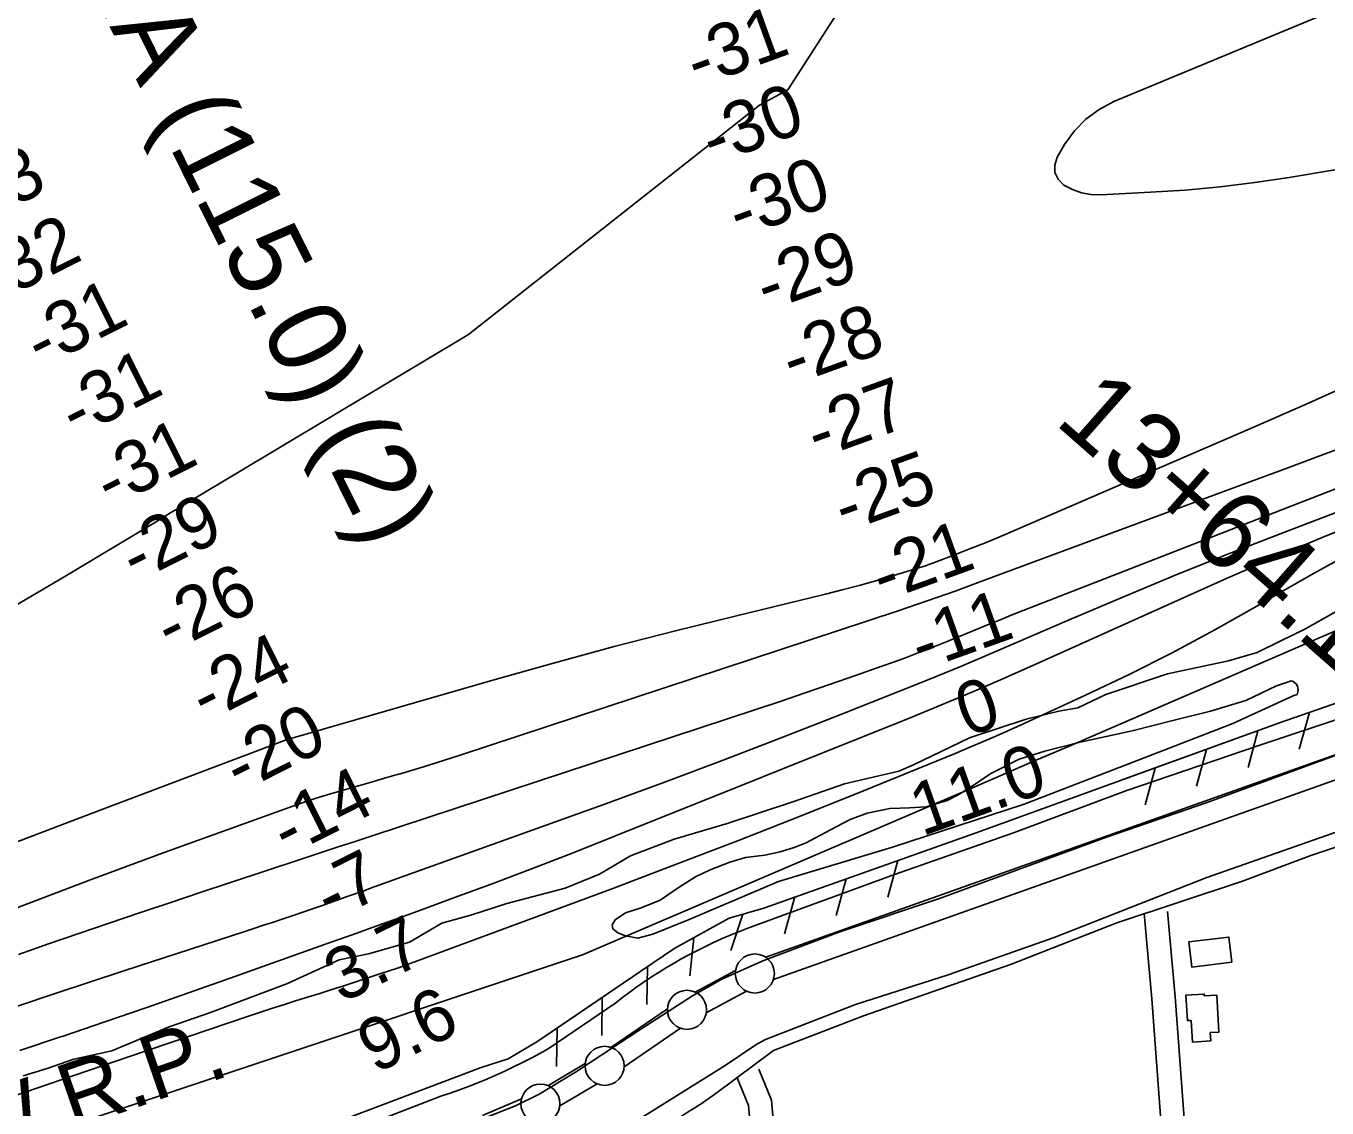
# Model space of a CAD drawing. Extents: x 3598634 to 3636690, y 517270 to 542944.
# Drawn here: x 3614405 to 3616071, y 533253 to 534638 of the extents above; entities that cross this region are included whole.
import ezdxf

# ---------------------------------------------------------------- set-up
doc = ezdxf.new("R2010")
doc.units = 0
for name, color, linetype in [('V-BLDG-OTLN', 7, 'Continuous'), ('V-CHAN-NAID', 7, 'Continuous'), ('V-FLOD-BASE', 7, 'Continuous'), ('V-LEVE-TOET', 7, 'Continuous'), ('V-RIVR-EDGE', 7, 'Continuous'), ('V-RIVR-RANG', 7, 'Continuous'), ('V-ROAD-CNTR', 7, 'Continuous'), ('V-RRAP-FSHR', 7, 'Continuous'), ('V-SITE-VEGE', 7, 'Continuous'), ('V-SURV-IDEN', 7, 'Continuous'), ('V-SURV-LINE', 7, 'Continuous'), ('V-TOPO-DPTH', 7, 'Continuous'), ('V-TOPO-MINR', 7, 'Continuous'), ('V-TOPO-WATR', 7, 'Continuous'), ('V-TOPO-WATR-IDEN', 7, 'Continuous')]:
    doc.layers.add(name, color=color, linetype=linetype)

msp = doc.modelspace()

# ---------------------------------------------------------------- linework, layer by layer
at = {"layer": 'V-BLDG-OTLN'}
for points in [[(3615949.2, 533439.3), (3615897.9, 533433.2), (3615894, 533465.4), (3615945.4, 533471.5)], [(3615898.6, 533337.2), (3615896.9, 533364.9), (3615892.3, 533364.7), (3615890.3, 533397.3), (3615913.8, 533398.7), (3615913.9, 533396.2), (3615929.8, 533397.1), (3615932.6, 533349.9), (3615921.5, 533349.3), (3615922.2, 533338.7)]]:
    msp.add_lwpolyline(points, close=True, dxfattribs=at)
at = {"layer": 'V-FLOD-BASE'}
msp.add_lwpolyline([(3614387.2, 533011.8), (3614512.1, 533058.6), (3614697.5, 533129.1), (3614874.7, 533196.2), (3615001.6, 533243.8), (3615032.2, 533255.6), (3615062.4, 533270.6), (3615109.1, 533298.8), (3615194, 533354.6), (3615258.7, 533396.4), (3615296.1, 533417.8), (3615348.7, 533441.2), (3615447.4, 533478.4), (3615574.9, 533521.1), (3615788.5, 533599.7), (3615916.2, 533643.6), (3616121.2, 533718.6)], dxfattribs=at)
at = {"layer": 'V-LEVE-TOET'}
for points in [[(3616566.3, 533821.7), (3616442.6, 533770.9), (3616303, 533687.8), (3616126.4, 533621.4), (3615917, 533547.8), (3615721.9, 533471), (3615586.2, 533423.2), (3615467.5, 533385.1), (3615352.2, 533340.3), (3615341, 533334.6), (3615300.4, 533307.4), (3615166.7, 533223.7), (3615120.5, 533196.5), (3615036.4, 533158.9), (3614899.5, 533103.8), (3614754.9, 533048.8), (3614507.1, 532961.2), (3614278.7, 532871)], [(3616136, 533767.6), (3615983.6, 533716.9), (3615813.4, 533658.7), (3615669.7, 533605.2), (3615517.4, 533551.9), (3615337.8, 533486), (3615327.2, 533482.1), (3615316.6, 533478), (3615306.1, 533473.7), (3615295.8, 533469.2), (3615285.4, 533464.5), (3615275.2, 533459.7), (3615265.1, 533454.6), (3615255, 533449.4), (3615245.1, 533444), (3615235.2, 533438.4), (3615225.5, 533432.7), (3615215.9, 533426.7), (3615206.3, 533420.6), (3615196.9, 533414.3), (3615187.6, 533407.9), (3615178.4, 533401.2), (3615169.4, 533394.5), (3615160.4, 533387.5), (3615074.1, 533328.7), (3615063.1, 533322.6), (3615052, 533316.7), (3615040.9, 533311), (3615029.6, 533305.4), (3615018.3, 533300.1), (3615006.8, 533294.9), (3614995.3, 533289.9), (3614983.7, 533285.1), (3614972, 533280.5), (3614960.3, 533276.1), (3614948.4, 533271.9), (3614936.5, 533267.9), (3614770, 533203.6)]]:
    msp.add_lwpolyline(points, dxfattribs=at)
at = {"layer": 'V-RIVR-EDGE'}
msp.add_lwpolyline([(3614401.8, 533293.9), (3614432.4, 533303.5), (3614466.7, 533315.4), (3614515.3, 533326.1), (3614588.6, 533356.5), (3614641.5, 533375), (3614740, 533412), (3614806.2, 533442.4), (3614844, 533450.1), (3614896.3, 533465), (3614937.7, 533489.5), (3614976.2, 533500.2), (3615021.2, 533514.5), (3615095.7, 533534.2), (3615139.6, 533552.1), (3615179.3, 533575.4), (3615235.2, 533596.8), (3615301.9, 533616.5), (3615388.4, 533645.1), (3615453.3, 533667.7), (3615522.9, 533683.8), (3615541.6, 533692.1), (3615613.1, 533726.8), (3615685.8, 533750.6), (3615727.8, 533760.7), (3615751.9, 533764.9), (3615787.9, 533782.2), (3615866.6, 533808.4), (3615944.7, 533825), (3615981.4, 533835.7), (3616012, 533850.7), (3616042.7, 533865.6), (3616095.6, 533895.5)], dxfattribs=at)
at = {"layer": 'V-ROAD-CNTR'}
for points in [[(3615290.3, 533272.7), (3615362.2, 533326.3), (3615477.5, 533370.6), (3615666, 533436.4), (3615802.1, 533490), (3615962.8, 533543.3), (3616050.5, 533575.9), (3616180.8, 533619.5), (3616333.3, 533678.7)], [(3616038, 530652), (3616009, 531053.3), (3615987.9, 531393.3), (3615961, 531719.1), (3615945.1, 531955.4), (3615922.5, 532345.6), (3615893.3, 532721.6), (3615867.3, 533116.2), (3615846.6, 533392.5), (3615837.1, 533501.9)], [(3616068, 530654.2), (3616038.9, 531055.3), (3616017.9, 531395.4), (3615990.9, 531721.4), (3615975.1, 531957.3), (3615952.5, 532347.6), (3615923.2, 532723.7), (3615897.2, 533118.3), (3615876.5, 533394.9), (3615867, 533504.5)], [(3615343.7, 533302.5), (3615359.8, 533263), (3615397.4, 532830.4), (3615428.1, 532503.9), (3615461.4, 532151), (3615537.4, 531445.5)], [(3615315.9, 533291.3), (3615330.3, 533255.9), (3615367.5, 532827.7), (3615398.2, 532501.1), (3615431.5, 532148), (3615507.5, 531442.7)]]:
    msp.add_lwpolyline(points, dxfattribs=at)
msp.add_arc((3614893, 533824.3), 679.8, 300.9207, 305.76, dxfattribs=at)
at = {"layer": 'V-RRAP-FSHR'}
for p, q in [((3616048.5, 533759.2), (3616035.2, 533712.2)), ((3615982.6, 533735.8), (3615969.9, 533688.7)), ((3615916.8, 533711.9), (3615904.1, 533664.8)), ((3615851, 533688), (3615838.3, 533640.9)), ((3615521.7, 533569.5), (3615508.6, 533522.5)), ((3615455.6, 533546.2), (3615442.5, 533499.2)), ((3615389.6, 533522.9), (3615376.5, 533475.9)), ((3615323.2, 533500.9), (3615307.9, 533454.5)), ((3615260.4, 533470.7), (3615255.2, 533422.1)), ((3615200.9, 533433.9), (3615200.4, 533385.1)), ((3615143.1, 533394.4), (3615142.5, 533345.6)), ((3615085.3, 533354.9), (3615084.7, 533306.1))]:
    msp.add_line(p, q, dxfattribs=at)
for points in [[(3614277.5, 533031.9), (3614728.5, 533206.5), (3614988.3, 533304.6), (3615022.7, 533315.7), (3615059.6, 533337.4), (3615192.4, 533428.1), (3615236, 533457.2), (3615305.5, 533495.6), (3615349.8, 533508.8), (3615620.7, 533604.4), (3616010.3, 533745.9), (3616270.2, 533836.3), (3616286.7, 533857.9), (3616331.9, 533908.4), (3616365.5, 533937.7), (3616395.4, 533949.1), (3616467, 533968.2), (3617050.5, 534116.8)], [(3615806.4, 533671.9), (3616010.3, 533745.9), (3616270.2, 533836.3), (3616286.7, 533857.9), (3616308, 533881.7)], [(3615068.2, 533343.3), (3615192.4, 533428.1), (3615236, 533457.2), (3615305.5, 533495.6), (3615349.8, 533508.8), (3615560.3, 533583.1)]]:
    msp.add_lwpolyline(points, dxfattribs=at)
at = {"layer": 'V-SITE-VEGE'}
msp.add_lwpolyline([(3616028.6, 533780.7), (3615950.4, 533744.8), (3615834.9, 533700.1), (3615683.2, 533641.8), (3615514.6, 533586.8), (3615368.7, 533542.6), (3615254.5, 533494.3), (3615208.1, 533475.4), (3615188.5, 533470.2), (3615173.1, 533473.1), (3615162.9, 533476.9), (3615156.7, 533482), (3615155.9, 533487.1), (3615159.5, 533493.5), (3615173, 533502.8), (3615193.1, 533509), (3615217.3, 533518.8), (3615241.8, 533535.6), (3615262.7, 533548.7), (3615281.5, 533557.5), (3615306.5, 533567.6), (3615326.7, 533573.3), (3615351.2, 533576.5), (3615371.1, 533580.9), (3615388.7, 533586.1), (3615404, 533592.1), (3615434.3, 533608.3), (3615460.5, 533622.3), (3615482.5, 533630.3), (3615511.5, 533636.1), (3615536.6, 533637), (3615557.8, 533638.3), (3615584.6, 533646.4), (3615598.1, 533653.1), (3615612.8, 533662.4), (3615640.8, 533680.9), (3615676.8, 533699.2), (3615709.9, 533709.6), (3615754.8, 533721.1), (3615821.4, 533735.5), (3615875.5, 533749.1), (3615922, 533760.8), (3615966.9, 533774.6), (3616006.4, 533793.1), (3616020.6, 533798.1), (3616025.2, 533799.4), (3616027.5, 533798.9), (3616031.4, 533795.8), (3616033.4, 533792.8), (3616034.2, 533788.4), (3616033.7, 533785.4), (3616032.7, 533782.3)], close=True, dxfattribs=at)
at = {"layer": 'V-SURV-LINE'}
for points in [[(3615352.4, 533445.8), (3616192, 533744)], [(3616202.1, 533715.7), (3615362.4, 533417.5)], [(3615262.1, 533401.2), (3615313.9, 533428.8)], [(3615328, 533402.3), (3615276.3, 533374.7)], [(3615154.3, 533330.4), (3615226.6, 533379.7)], [(3615243.5, 533354.9), (3615171.2, 533305.6)], [(3615073.6, 533281.4), (3615121.4, 533309.6)], [(3615136.6, 533283.7), (3615088.8, 533255.6)], [(3614990, 533243.3), (3615039.8, 533264.4)]]:
    msp.add_lwpolyline(points, dxfattribs=at)
for centre in [(3615338.5, 533425), (3615251.6, 533378.5), (3615146.2, 533306.8), (3615064, 533258.4)]:
    msp.add_circle(centre, 25, dxfattribs=at)
at = {"layer": 'V-TOPO-DPTH'}
for points in [[(3614389.8, 533894.6), (3614457.2, 533934.6), (3614568.9, 534001.6), (3614580.3, 534008.4), (3614591.8, 534015.3), (3614603.2, 534022.1), (3614614.7, 534029), (3614971.9, 534242.8), (3615344.6, 534536.6), (3615380.7, 534556.3), (3615906.2, 535371.5)], [(3615906.2, 535371.5), (3615380.7, 534556.3), (3615344.6, 534536.6), (3614971.9, 534242.8), (3614614.7, 534029), (3614603.2, 534022.1), (3614591.8, 534015.3), (3614580.3, 534008.4), (3614568.9, 534001.6), (3614457.2, 533934.6), (3614389.8, 533894.6)], [(3616127.4, 534678.3), (3615798.2, 534541.1), (3615779.3, 534530.9), (3615762.1, 534518.7), (3615747.6, 534503.4), (3615734.9, 534486), (3615725.5, 534470), (3615722.5, 534459.8), (3615722.5, 534450.3), (3615726.8, 534441.9), (3615734.1, 534434.2), (3615745.2, 534428.5), (3615756.7, 534424.3), (3615768.8, 534422.3), (3615781.3, 534421.7), (3615845, 534424.9), (3615889.6, 534427.8), (3615934.1, 534431.9), (3615978.4, 534437.4), (3616022.6, 534444), (3616200.5, 534473.6)], [(3616200.5, 534473.6), (3616022.6, 534444), (3615978.4, 534437.4), (3615934.1, 534431.9), (3615889.6, 534427.8), (3615845, 534424.9), (3615781.3, 534421.7), (3615768.8, 534422.3), (3615756.7, 534424.3), (3615745.2, 534428.5), (3615734.1, 534434.2), (3615726.8, 534441.9), (3615722.5, 534450.3), (3615722.5, 534459.8), (3615725.5, 534470), (3615734.9, 534486), (3615747.6, 534503.4), (3615762.1, 534518.7), (3615779.3, 534530.9), (3615798.2, 534541.1), (3616127.4, 534678.3)], [(3614363.4, 533581.8), (3614487.9, 533629.3), (3614736.3, 533723.3), (3614737, 533723.6), (3614739, 533724.2), (3614742, 533725.2), (3614744.3, 533725.8), (3614747.5, 533726.8), (3615003, 533800.4), (3615080.7, 533822.3), (3615158.6, 533843.5), (3615236.8, 533863.6), (3615315.1, 533883), (3615429, 533910.5), (3615450.5, 533915.9), (3615472, 533921.5), (3615493.3, 533927.5), (3615514.6, 533933.8), (3615548.6, 533944.1), (3615552.8, 533945.5), (3615556.9, 533946.8), (3615561.1, 533948.3), (3615565.2, 533949.8), (3615595.5, 533961.3), (3615614.6, 533968.8), (3615633.7, 533976.4), (3615652.8, 533984.2), (3615671.7, 533992.3), (3615950.6, 534112.7), (3615995.6, 534132.3), (3616040.6, 534152.1), (3616085.4, 534172.2)], [(3616085.4, 534172.2), (3616040.6, 534152.1), (3615995.6, 534132.3), (3615950.6, 534112.7), (3615671.7, 533992.3), (3615652.8, 533984.2), (3615633.7, 533976.4), (3615614.6, 533968.8), (3615595.5, 533961.3), (3615565.2, 533949.8), (3615561.1, 533948.3), (3615556.9, 533946.8), (3615552.8, 533945.5), (3615548.6, 533944.1), (3615514.6, 533933.8), (3615493.3, 533927.5), (3615472, 533921.5), (3615450.5, 533915.9), (3615429, 533910.5), (3615315.1, 533883), (3615236.8, 533863.6), (3615158.6, 533843.5), (3615080.7, 533822.3), (3615003, 533800.4), (3614747.5, 533726.8), (3614744.3, 533725.8), (3614742, 533725.2), (3614739, 533724.2), (3614737, 533723.6), (3614736.3, 533723.3), (3614487.9, 533629.3), (3614363.4, 533581.8)], [(3616255.2, 534112.8), (3615682, 533889.5), (3615666.8, 533883.5), (3615651.6, 533877.4), (3615636.4, 533871.3), (3615621.2, 533865), (3615599.1, 533855.9), (3615595, 533854.2), (3615590.9, 533852.5), (3615586.8, 533850.9), (3615582.6, 533849.2), (3615561.1, 533840.7), (3615546.2, 533834.8), (3615531.3, 533829.1), (3615516.2, 533823.6), (3615501.2, 533818.2), (3615467.3, 533806.4), (3615435.2, 533795.2), (3615403, 533784.2), (3615370.8, 533773.3), (3615338.6, 533762.6), (3614849.7, 533601.6), (3614826.8, 533594), (3614803.8, 533586.5), (3614780.9, 533578.9), (3614757.9, 533571.3), (3614667.4, 533541.4), (3614628.5, 533528.5), (3614589.6, 533515.6), (3614550.8, 533502.6), (3614511.9, 533489.6), (3614473.1, 533476.3), (3614434.4, 533462.9), (3614395.8, 533449.2)], [(3614395.8, 533449.2), (3614434.4, 533462.9), (3614473.1, 533476.3), (3614511.9, 533489.6), (3614550.8, 533502.6), (3614589.6, 533515.6), (3614628.5, 533528.5), (3614667.4, 533541.4), (3614757.9, 533571.3), (3614780.9, 533578.9), (3614803.8, 533586.5), (3614826.8, 533594), (3614849.7, 533601.6), (3615338.6, 533762.6), (3615370.8, 533773.3), (3615403, 533784.2), (3615435.2, 533795.2), (3615467.3, 533806.4), (3615501.2, 533818.2), (3615516.2, 533823.6), (3615531.3, 533829.1), (3615546.2, 533834.8), (3615561.1, 533840.7), (3615582.6, 533849.2), (3615586.8, 533850.9), (3615590.9, 533852.5), (3615595, 533854.2), (3615599.1, 533855.9), (3615621.2, 533865), (3615636.4, 533871.3), (3615651.6, 533877.4), (3615666.8, 533883.5), (3615682, 533889.5), (3616255.2, 534112.8)], [(3616130.9, 534009.6), (3616067.8, 533984.4), (3616005.2, 533958.1), (3615943, 533930.8), (3615690.4, 533817.4), (3615652.9, 533800.8), (3615615.3, 533784.6), (3615577.5, 533768.8), (3615539.6, 533753.3), (3615155.9, 533599.3), (3615106, 533579.6), (3615056, 533560.1), (3615005.7, 533541.1), (3614955.4, 533522.5), (3614915.1, 533507.8), (3614884.8, 533496.8), (3614854.4, 533485.8), (3614824.1, 533474.9), (3614793.7, 533464.1), (3614666.7, 533418.9), (3614613.4, 533400.1), (3614559.9, 533381.5), (3614506.4, 533363.1), (3614452.8, 533344.9), (3614449.7, 533343.8), (3614397.6, 533326.3)], [(3614397.6, 533326.3), (3614449.7, 533343.8), (3614452.8, 533344.9), (3614506.4, 533363.1), (3614559.9, 533381.5), (3614613.4, 533400.1), (3614666.7, 533418.9), (3614793.7, 533464.1), (3614824.1, 533474.9), (3614854.4, 533485.8), (3614884.8, 533496.8), (3614915.1, 533507.8), (3614955.4, 533522.5), (3615005.7, 533541.1), (3615056, 533560.1), (3615106, 533579.6), (3615155.9, 533599.3), (3615539.6, 533753.3), (3615577.5, 533768.8), (3615615.3, 533784.6), (3615652.9, 533800.8), (3615690.4, 533817.4), (3615943, 533930.8), (3616005.2, 533958.1), (3616067.8, 533984.4), (3616130.9, 534009.6)], [(3616158, 533896.6), (3615739.9, 533715.7), (3615696.7, 533697), (3615653.5, 533678.4), (3615610.4, 533659.8), (3615567.2, 533641.3), (3615118, 533449)], [(3615118, 533449), (3614215.6, 533148.1)]]:
    msp.add_lwpolyline(points, dxfattribs=at)
at = {"layer": 'V-TOPO-MINR'}
for points in [[(3614389.8, 533894.6), (3614457.2, 533934.6), (3614568.9, 534001.6), (3614580.3, 534008.4), (3614591.8, 534015.3), (3614603.2, 534022.1), (3614614.7, 534029), (3614971.9, 534242.8), (3615344.6, 534536.6), (3615380.7, 534556.3), (3615906.2, 535371.5)], [(3616127.4, 534678.3), (3615798.2, 534541.1), (3615779.3, 534530.9), (3615762.1, 534518.7), (3615747.6, 534503.4), (3615734.9, 534486), (3615725.5, 534470), (3615722.5, 534459.8), (3615722.5, 534450.3), (3615726.8, 534441.9), (3615734.1, 534434.2), (3615745.2, 534428.5), (3615756.7, 534424.3), (3615768.8, 534422.3), (3615781.3, 534421.7), (3615845, 534424.9), (3615889.6, 534427.8), (3615934.1, 534431.9), (3615978.4, 534437.4), (3616022.6, 534444), (3616200.5, 534473.6)], [(3614363.4, 533581.8), (3614487.9, 533629.3), (3614736.3, 533723.3), (3614737, 533723.6), (3614739, 533724.2), (3614742, 533725.2), (3614744.3, 533725.8), (3614747.5, 533726.8), (3615003, 533800.4), (3615080.7, 533822.3), (3615158.6, 533843.5), (3615236.8, 533863.6), (3615315.1, 533883), (3615429, 533910.5), (3615450.5, 533915.9), (3615472, 533921.5), (3615493.3, 533927.5), (3615514.6, 533933.8), (3615548.6, 533944.1), (3615552.8, 533945.5), (3615556.9, 533946.8), (3615561.1, 533948.3), (3615565.2, 533949.8), (3615595.5, 533961.3), (3615614.6, 533968.8), (3615633.7, 533976.4), (3615652.8, 533984.2), (3615671.7, 533992.3), (3615950.6, 534112.7), (3615995.6, 534132.3), (3616040.6, 534152.1), (3616085.4, 534172.2)], [(3614391.4, 533508.3), (3614486.7, 533544.6), (3614582.4, 533579.9), (3614757.9, 533643), (3614766.1, 533645.9), (3614774.3, 533648.6), (3614782.6, 533651.2), (3614790.9, 533653.7), (3614810.2, 533659.2), (3614828.2, 533664.4), (3614846.2, 533669.6), (3614864.2, 533674.8), (3614882.1, 533680), (3614884.3, 533680.7), (3614903.3, 533686.3), (3614922.3, 533692.1), (3614941.2, 533698.1), (3614960.1, 533704.2), (3615522.1, 533889.4), (3615546.8, 533897.7), (3615571.6, 533906.2), (3615596.2, 533915), (3615620.8, 533924), (3615952.5, 534047.1), (3616010.6, 534068.6), (3616068.6, 534090.1), (3616126.7, 534111.4)], [(3614395.8, 533449.2), (3614434.4, 533462.9), (3614473.1, 533476.3), (3614511.9, 533489.6), (3614550.8, 533502.6), (3614589.6, 533515.6), (3614628.5, 533528.5), (3614667.4, 533541.4), (3614757.9, 533571.3), (3614780.9, 533578.9), (3614803.8, 533586.5), (3614826.8, 533594), (3614849.7, 533601.6), (3615338.6, 533762.6), (3615370.8, 533773.3), (3615403, 533784.2), (3615435.2, 533795.2), (3615467.3, 533806.4), (3615501.2, 533818.2), (3615516.2, 533823.6), (3615531.3, 533829.1), (3615546.2, 533834.8), (3615561.1, 533840.7), (3615582.6, 533849.2), (3615586.8, 533850.9), (3615590.9, 533852.5), (3615595, 533854.2), (3615599.1, 533855.9), (3615621.2, 533865), (3615636.4, 533871.3), (3615651.6, 533877.4), (3615666.8, 533883.5), (3615682, 533889.5), (3616255.2, 534112.8)], [(3614352.2, 533369.1), (3614441.3, 533399), (3614530.7, 533428.5), (3614684.5, 533478.5), (3614697.1, 533482.6), (3614709.6, 533486.7), (3614722.2, 533490.8), (3614734.8, 533495), (3614747.3, 533499.2), (3614759.8, 533503.4), (3614772.3, 533507.7), (3614784.8, 533512.1), (3614816.7, 533523.4), (3614824.2, 533526), (3614831.6, 533528.7), (3614839.1, 533531.4), (3614846.5, 533534), (3615143.8, 533641), (3615220.9, 533669.2), (3615297.8, 533697.9), (3615374.4, 533727.4), (3615450.8, 533757.4), (3615561.1, 533801.3), (3615582.1, 533809.8), (3615603.1, 533818.5), (3615624.1, 533827.3), (3615644.9, 533836.2), (3615740.7, 533877.6), (3615809.5, 533906.8), (3615878.7, 533935.5), (3615948.1, 533963.3), (3616017.9, 533990.5), (3616268.9, 534086.5)], [(3614359.2, 533257.9), (3614449.3, 533288.6), (3614539.4, 533319.2), (3614689.1, 533369.9), (3614704.4, 533375), (3614719.7, 533380.1), (3614735.1, 533385), (3614750.6, 533389.9), (3614766, 533394.7), (3614781.4, 533399.5), (3614796.8, 533404.4), (3614812.2, 533409.4), (3614858.6, 533424.4), (3614870.4, 533428.3), (3614882.1, 533432.3), (3614893.8, 533436.5), (3614905.5, 533440.7), (3615156.5, 533533.9), (3615237.1, 533564.3), (3615317.6, 533595.1), (3615397.7, 533626.8), (3615477.6, 533658.9), (3615595, 533706.7), (3615616, 533715.4), (3615637, 533724.4), (3615657.8, 533733.6), (3615678.6, 533742.9), (3615761.8, 533781.2), (3615817.6, 533807.8), (3615872.9, 533835.5), (3615927.3, 533864.8), (3615981.3, 533895.1), (3616020.8, 533918), (3616054.7, 533937.4), (3616088.8, 533956.3)], [(3615118, 533449), (3615567.2, 533641.3), (3615610.4, 533659.8), (3615653.5, 533678.4), (3615696.7, 533697), (3615739.9, 533715.7), (3616158, 533896.6)], [(3614215.6, 533148.1), (3615118, 533449)]]:
    msp.add_lwpolyline(points, dxfattribs=at)
at = {"layer": 'V-TOPO-WATR'}
msp.add_lwpolyline([(3614397.6, 533326.3), (3614449.7, 533343.8), (3614452.8, 533344.9), (3614506.4, 533363.1), (3614559.9, 533381.5), (3614613.4, 533400.1), (3614666.7, 533418.9), (3614793.7, 533464.1), (3614824.1, 533474.9), (3614854.4, 533485.8), (3614884.8, 533496.8), (3614915.1, 533507.8), (3614955.4, 533522.5), (3615005.7, 533541.1), (3615056, 533560.1), (3615106, 533579.6), (3615155.9, 533599.3), (3615539.6, 533753.3), (3615577.5, 533768.8), (3615615.3, 533784.6), (3615652.9, 533800.8), (3615690.4, 533817.4), (3615943, 533930.8), (3616005.2, 533958.1), (3616067.8, 533984.4), (3616130.9, 534009.6)], dxfattribs=at)

# ---------------------------------------------------------------- texts
at = {"layer": 'V-CHAN-NAID'}
msp.add_text('LOWER RIVER LAUNCH AMA (115.0) (2)', height=100, rotation=296.472, dxfattribs=at).set_placement((3613727.2, 536213.7))
at = {"layer": 'V-RIVR-RANG'}
for s, rotation, p in [('-31', 19.9351, (3615264.4, 534558.9)), ('-30', 19.9351, (3615284.4, 534459.8)), ('-33', 26.6172, (3614319.6, 534370.8)), ('-30', 19.9351, (3615318.3, 534365.7)), ('-32', 26.6172, (3614364.6, 534281.6)), ('-29', 19.9351, (3615353.6, 534272.1)), ('-31', 26.6172, (3614424.1, 534199.5)), ('-28', 19.9351, (3615386.7, 534177.8)), ('-31', 26.6172, (3614468.7, 534110)), ('-27', 19.9351, (3615418.6, 534083)), ('-31', 26.6172, (3614513.2, 534020.5)), ('-25', 19.9351, (3615453.5, 533989.2)), ('-29', 26.6172, (3614546, 533925)), ('-21', 19.9351, (3615502, 533900.5)), ('-26', 26.6172, (3614590.4, 533835.4)), ('-11', 19.6483, (3615551.5, 533812.3)), ('-24', 26.6172, (3614635.2, 533746)), ('0', 19.6483, (3615610.7, 533727.3)), ('-20', 26.6172, (3614678.8, 533656)), ('11.0', 19.6483, (3615552.4, 533600.3)), ('-14', 26.6172, (3614739.5, 533574.6)), ('-7', 26.6172, (3614795.1, 533490.6)), ('3.7', 26.3383, (3614809.4, 533386.4)), ('9.6', 26.3383, (3614852.3, 533296))]:
    msp.add_text(s, height=67, rotation=rotation, dxfattribs=at).set_placement(p)
at = {"layer": 'V-SURV-IDEN'}
msp.add_text('13+64.1', height=100, rotation=318.608, dxfattribs=at).set_placement((3615720.6, 534130))
at = {"layer": 'V-TOPO-WATR-IDEN'}
msp.add_text('L.W.R.P.', height=83, rotation=19.0621, dxfattribs=at).set_placement((3614248.8, 533150.2))

doc.saveas('drawing.dxf')
